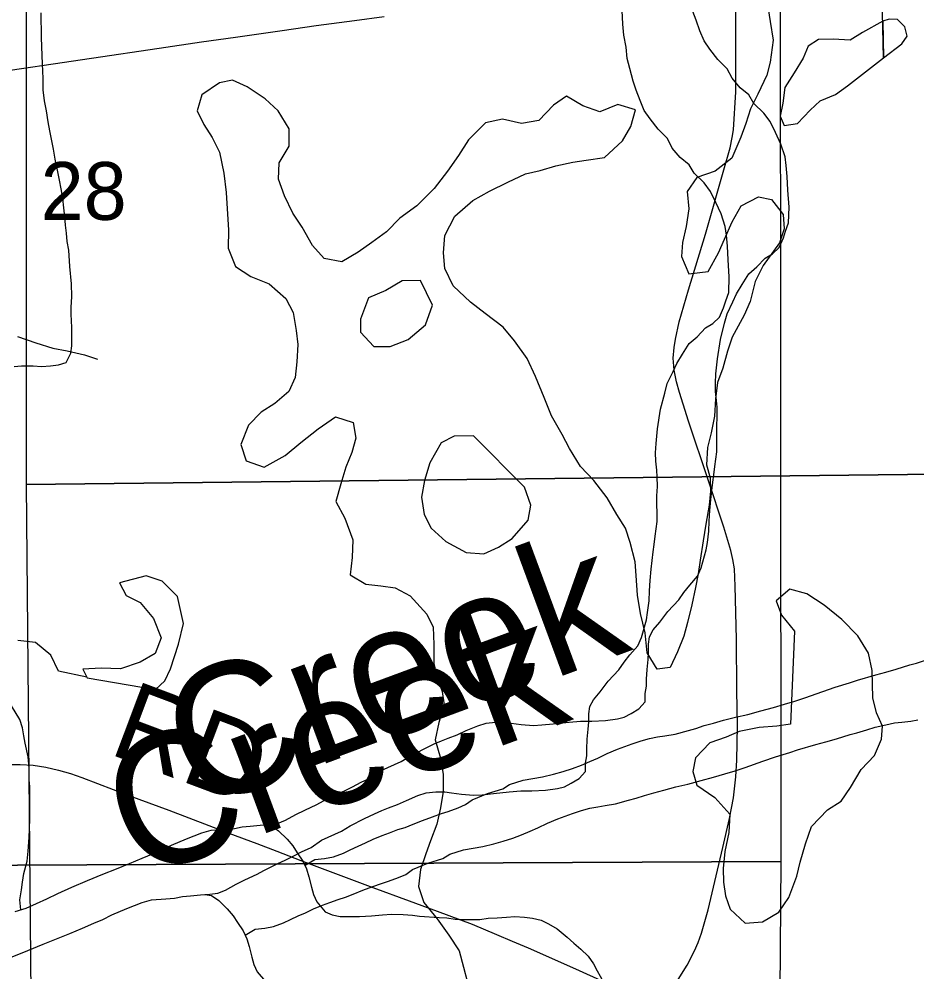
# Model space of a CAD drawing. Extents: x -21.1 to 50.3, y -4.9 to 22.1.
# Drawn here: x 7.916 to 8.566, y 18.059 to 18.75 of the extents above; entities that cross this region are included whole.
import ezdxf

# ---------------------------------------------------------------- set-up
doc = ezdxf.new("R2010")
doc.units = 0
for name, color, linetype in [('GM_X_Corporation', 7, 'Continuous'), ('GM_X_County_Road', 7, 'Continuous'), ('GM_X_Major_Lake', 7, 'Continuous'), ('GM_X_Minor_Lake', 7, 'Continuous'), ('GM_X_Minor_River', 7, 'Continuous'), ('GM_X_Minor_River_Text', 7, 'Continuous'), ('GM_X_Section', 7, 'Continuous'), ('GM_X_Section_Text', 7, 'Continuous'), ('GM_X_Township_Road', 7, 'Continuous'), ('GM_X_Township_Road_Text', 7, 'Continuous')]:
    doc.layers.add(name, color=color, linetype=linetype)

msp = doc.modelspace()

# ---------------------------------------------------------------- linework, layer by layer
at = {"layer": 'GM_X_Corporation'}
for points in [[(8.9, 18.42346), (8.9, 19.43609), (7.92096, 19.4142), (7.92127, 18.41248)], [(8.9, 17.41805), (8.9, 18.42346), (7.92127, 18.41248), (7.93031, 17.40895)]]:
    msp.add_lwpolyline(points, close=True, dxfattribs=at)
at = {"layer": 'GM_X_County_Road'}
for points in [[(8.38176, 18.03502), (8.39998, 18.06427), (8.40539, 18.07474), (8.40784, 18.08071), (8.41029, 18.08756), (8.41512, 18.10446), (8.42589, 18.14954), (8.43077, 18.17063), (8.43351, 18.18551), (8.43518, 18.20067), (8.43597, 18.2128), (8.43637, 18.23776), (8.43598, 18.2632), (8.4357, 18.30049), (8.43473, 18.33894), (8.43425, 18.35137), (8.43298, 18.35812), (8.43151, 18.36468), (8.42663, 18.38151), (8.41519, 18.41576), (8.40092, 18.45824), (8.3972, 18.47057), (8.39447, 18.47908), (8.39222, 18.48682), (8.39056, 18.49523), (8.38997, 18.50403), (8.39056, 18.51167), (8.39164, 18.51774), (8.39419, 18.53026), (8.40095, 18.55354), (8.41339, 18.59366), (8.42662, 18.64043), (8.43102, 18.65638), (8.43269, 18.66372), (8.43357, 18.6693), (8.43534, 18.69699), (8.43526, 18.74817), (8.43506, 18.78685)], [(7.89463, 18.71034), (7.94071, 18.7172), (7.96838, 18.72125), (8.01755, 18.72849), (8.04828, 18.73301), (8.07288, 18.73652), (8.10672, 18.74128), (8.1313, 18.74491), (8.15903, 18.74855), (8.18054, 18.75148)]]:
    msp.add_lwpolyline(points, dxfattribs=at)
at = {"layer": 'GM_X_Major_Lake'}
msp.add_line((8.54228, 18.72158), (8.54013, 18.81968), dxfattribs=at)
for points in [[(8.45815, 18.76006), (8.46003, 18.74792), (8.4623, 18.73427), (8.46002, 18.71834), (8.45774, 18.70886), (8.45129, 18.6952), (8.44597, 18.68458), (8.44255, 18.67396), (8.43876, 18.6641), (8.43231, 18.64893), (8.42017, 18.63944), (8.4069, 18.63489), (8.40007, 18.62465), (8.4012, 18.61213), (8.3993, 18.59924), (8.39664, 18.58786), (8.39588, 18.57762), (8.40118, 18.56511), (8.4152, 18.56662), (8.42279, 18.58028), (8.42697, 18.59014), (8.43266, 18.60266), (8.43911, 18.61441), (8.45162, 18.62086), (8.4611, 18.61897), (8.46943, 18.60797), (8.47018, 18.59773), (8.46677, 18.58749), (8.45501, 18.57118), (8.44932, 18.55942), (8.44552, 18.54501), (8.44134, 18.53515), (8.43261, 18.51922), (8.4292, 18.50898), (8.42578, 18.49684), (8.42198, 18.48622), (8.42046, 18.47446), (8.4197, 18.46195), (8.41741, 18.44981), (8.41476, 18.43919), (8.41399, 18.42667), (8.41664, 18.41719), (8.41701, 18.40771), (8.41587, 18.39747), (8.41359, 18.38382), (8.41168, 18.37168), (8.4094, 18.35765), (8.40788, 18.34779), (8.40598, 18.33792), (8.40332, 18.32541), (8.40028, 18.31251), (8.39762, 18.30265), (8.39307, 18.29127), (8.38775, 18.27989), (8.37828, 18.27875), (8.37108, 18.29051), (8.36958, 18.30492), (8.36617, 18.31896), (8.3639, 18.33223), (8.36315, 18.34664), (8.3624, 18.3565), (8.35862, 18.37054), (8.35521, 18.38077), (8.34915, 18.39064), (8.34196, 18.40277), (8.33249, 18.41529), (8.32264, 18.42553), (8.31468, 18.43842), (8.30938, 18.44866), (8.30181, 18.46231), (8.29651, 18.47559), (8.29008, 18.49076), (8.28402, 18.50365), (8.27493, 18.51654), (8.26659, 18.5264), (8.25371, 18.53626), (8.2431, 18.54461), (8.2306, 18.55636), (8.22454, 18.56888), (8.22341, 18.58026), (8.22455, 18.59277), (8.23176, 18.60681), (8.24466, 18.61819), (8.25679, 18.62502), (8.27006, 18.63146), (8.28295, 18.63753), (8.29357, 18.63981), (8.30494, 18.64322), (8.31707, 18.64588), (8.32693, 18.6474), (8.3402, 18.6493), (8.35309, 18.66144), (8.35916, 18.67168)], [(8.54171, 18.74797), (8.52712, 18.73982), (8.51797, 18.73421), (8.50585, 18.73508), (8.49523, 18.7348), (8.4876, 18.72994), (8.4841, 18.72125), (8.47756, 18.71069), (8.47063, 18.70013), (8.46938, 18.68876), (8.46739, 18.6793), (8.47036, 18.67244), (8.47985, 18.67387), (8.48904, 18.68365), (8.49631, 18.69041), (8.50735, 18.69486), (8.51613, 18.70123), (8.54228, 18.72158)], [(8.54228, 18.72158), (8.55551, 18.7317), (8.5594, 18.73722), (8.55778, 18.74403), (8.55227, 18.74922), (8.54643, 18.74955), (8.54171, 18.74797)], [(8.54171, 18.74797), (8.54228, 18.72158)], [(8.35916, 18.67168), (8.36258, 18.68381), (8.34969, 18.68761), (8.3368, 18.68229), (8.3243, 18.68684), (8.31255, 18.69367), (8.30307, 18.68722), (8.29245, 18.67622), (8.27994, 18.67394), (8.2663, 18.67697), (8.25379, 18.67432), (8.24165, 18.66218), (8.23444, 18.6508), (8.22647, 18.63943), (8.21661, 18.62691), (8.2041, 18.61439), (8.19196, 18.60529), (8.1821, 18.59542), (8.17148, 18.58784), (8.16162, 18.58063), (8.14987, 18.5738), (8.13698, 18.57608), (8.12865, 18.58556), (8.12108, 18.59883), (8.11426, 18.60907), (8.1082, 18.62159), (8.10404, 18.63372), (8.10442, 18.64548), (8.11163, 18.65762), (8.11164, 18.67013), (8.10368, 18.68303), (8.09421, 18.69175), (8.08133, 18.70047), (8.07072, 18.7054), (8.06124, 18.7035), (8.04835, 18.69478), (8.04493, 18.68302), (8.04985, 18.67316), (8.05591, 18.66368), (8.06121, 18.65306), (8.06424, 18.63789), (8.06612, 18.62386), (8.06688, 18.6121), (8.06763, 18.59693), (8.06762, 18.58365), (8.07292, 18.57038), (8.08391, 18.56318), (8.09717, 18.55787), (8.10929, 18.54725), (8.1146, 18.53701), (8.11686, 18.52412), (8.118, 18.51387), (8.11723, 18.50136), (8.11609, 18.48998), (8.11153, 18.47974), (8.10129, 18.47101), (8.09143, 18.46494), (8.08233, 18.45546), (8.07664, 18.44143), (8.08042, 18.42967), (8.09369, 18.42512), (8.10886, 18.43347), (8.12023, 18.44295), (8.13275, 18.45281), (8.14526, 18.46154), (8.15815, 18.45737), (8.16003, 18.44599), (8.157, 18.43575), (8.15282, 18.42513), (8.14902, 18.41299), (8.1456, 18.4001), (8.15204, 18.38796), (8.15772, 18.37241), (8.15733, 18.35952), (8.15581, 18.347), (8.16718, 18.34017), (8.17817, 18.33904), (8.1884, 18.33752), (8.19939, 18.33183), (8.21152, 18.31856), (8.21606, 18.30908), (8.21643, 18.29656), (8.21642, 18.28291), (8.21869, 18.27343), (8.22248, 18.26243), (8.22399, 18.25257), (8.22019, 18.24005), (8.21753, 18.22754), (8.22132, 18.21426), (8.2232, 18.20251), (8.22319, 18.18999), (8.22129, 18.17823), (8.21863, 18.16647), (8.21408, 18.15434), (8.21066, 18.14486), (8.20686, 18.13348), (8.20534, 18.12134), (8.20913, 18.10958), (8.21897, 18.09783), (8.22731, 18.08607), (8.23488, 18.07469)], [(8.20692, 18.5603), (8.19365, 18.56004), (8.18183, 18.55294), (8.16927, 18.54775), (8.16343, 18.53225), (8.16334, 18.52277), (8.17309, 18.51244), (8.18484, 18.51233), (8.19779, 18.51752), (8.2104, 18.52803), (8.21547, 18.54239)], [(8.21547, 18.54239), (8.20692, 18.5603)], [(8.24525, 18.44767), (8.23122, 18.44742), (8.22169, 18.44258), (8.21359, 18.42823), (8.20968, 18.41537), (8.20766, 18.40326), (8.20944, 18.39072), (8.21465, 18.38081), (8.22517, 18.37123), (8.23988, 18.36313), (8.25276, 18.36226), (8.26342, 18.36709), (8.27334, 18.37345), (8.28484, 18.38662), (8.28684, 18.3976), (8.28204, 18.41054)], [(8.28204, 18.41054), (8.24525, 18.44767)], [(8.47485, 18.23884), (8.46498, 18.23741), (8.45208, 18.2364), (8.43764, 18.23349), (8.42813, 18.22941), (8.41633, 18.22534), (8.40599, 18.21444), (8.404, 18.20459), (8.40694, 18.1947), (8.42012, 18.18586), (8.43099, 18.17362), (8.43011, 18.16035), (8.42732, 18.14672), (8.42606, 18.13422), (8.42634, 18.12435), (8.42776, 18.11448), (8.43108, 18.10496), (8.44197, 18.09462), (8.4545, 18.09565), (8.46632, 18.10274), (8.47362, 18.1133), (8.47946, 18.1288), (8.48184, 18.13902), (8.48575, 18.15226), (8.49005, 18.16474), (8.50154, 18.17677), (8.51146, 18.18312), (8.51838, 18.19292), (8.52609, 18.20613), (8.53566, 18.21628), (8.54071, 18.228), (8.54156, 18.23747), (8.5371, 18.247), (8.53455, 18.25802), (8.53399, 18.27775), (8.53146, 18.29029), (8.52362, 18.30288), (8.51198, 18.31474), (8.49919, 18.3251), (8.48676, 18.33318), (8.47429, 18.33671), (8.46435, 18.32808), (8.46841, 18.3178), (8.47778, 18.30633)], [(8.47778, 18.30633), (8.47485, 18.23884)], [(8.23488, 18.07469), (8.23791, 18.06294), (8.24056, 18.05269)]]:
    msp.add_lwpolyline(points, dxfattribs=at)
at = {"layer": 'GM_X_Minor_Lake'}
for points in [[(8.01486, 18.26391), (8.02174, 18.2703), (8.02562, 18.27899), (8.03148, 18.29676), (8.03504, 18.3119), (8.03068, 18.33129), (8.01979, 18.34239), (8.00808, 18.34629), (7.98869, 18.34115), (7.99353, 18.33201), (8.00372, 18.32698), (8.01346, 18.31551), (8.01901, 18.30143), (8.01473, 18.29009), (8.00368, 18.28374), (7.9896, 18.27894), (7.97558, 18.27944), (7.9623, 18.27881), (7.96528, 18.27233)], [(7.96528, 18.27233), (8.01486, 18.26391)]]:
    msp.add_lwpolyline(points, dxfattribs=at)
at = {"layer": 'GM_X_Minor_River'}
for points in [[(8.35415, 18.73803), (8.35335, 18.746), (8.35291, 18.75588), (8.35279, 18.77677), (8.3539, 18.78286), (8.35463, 18.78894), (8.35573, 18.7973), (8.3572, 18.80529), (8.35831, 18.81099), (8.35904, 18.81745), (8.35977, 18.82316), (8.3605, 18.82924), (8.3612, 18.83912), (8.36193, 18.84482), (8.36229, 18.84976), (8.36188, 18.8547), (8.36109, 18.85963)], [(7.91258, 18.49791), (7.91791, 18.49832), (7.92629, 18.49837), (7.93238, 18.49802), (7.93885, 18.49843), (7.94455, 18.49922), (7.95025, 18.50078), (7.95364, 18.50763), (7.95437, 18.51295), (7.9543, 18.52625), (7.95386, 18.53575), (7.95384, 18.54069), (7.95418, 18.54866), (7.95412, 18.55778), (7.95291, 18.57031), (7.95208, 18.58208), (7.95091, 18.58853), (7.95049, 18.59461), (7.9497, 18.60031), (7.94929, 18.60638), (7.94849, 18.61284), (7.94769, 18.61967), (7.94651, 18.6265), (7.94533, 18.63295), (7.94377, 18.64016), (7.9422, 18.64813), (7.94102, 18.65534), (7.93946, 18.66255), (7.93828, 18.66862), (7.9371, 18.67507), (7.93592, 18.68305), (7.93436, 18.69026), (7.93355, 18.69823), (7.9335, 18.70659), (7.93306, 18.71722), (7.93265, 18.7233), (7.93261, 18.72976), (7.9322, 18.73621), (7.9321, 18.75407)], [(8.1708, 18.19997), (8.17838, 18.20534), (8.19281, 18.21187), (8.19926, 18.21571), (8.20951, 18.22108), (8.21672, 18.22454), (8.22204, 18.22685), (8.22697, 18.22878), (8.23343, 18.23109), (8.23988, 18.23417), (8.24824, 18.23763), (8.25432, 18.23956), (8.26117, 18.24036), (8.26764, 18.2404), (8.27259, 18.23967), (8.27983, 18.23856), (8.28859, 18.23785), (8.29467, 18.23827), (8.30304, 18.23907), (8.31446, 18.24027), (8.32283, 18.24108), (8.33082, 18.24113), (8.34072, 18.24156), (8.34946, 18.24275), (8.3544, 18.24392), (8.35934, 18.2466), (8.36503, 18.25005), (8.36957, 18.25502), (8.36954, 18.26109), (8.37065, 18.26642), (8.37062, 18.27136), (8.37096, 18.27858), (8.37168, 18.2858), (8.37203, 18.29112), (8.372, 18.29682), (8.37273, 18.30214), (8.37537, 18.30709), (8.38029, 18.31282), (8.38595, 18.32045), (8.3939, 18.32885), (8.39768, 18.33419), (8.40183, 18.33953), (8.40751, 18.34602), (8.41014, 18.35211), (8.41387, 18.36505), (8.41461, 18.37037), (8.4157, 18.37874), (8.41604, 18.38596), (8.41638, 18.39356), (8.4171, 18.40154), (8.41782, 18.408), (8.41855, 18.41408), (8.41928, 18.41941), (8.42001, 18.42549), (8.42147, 18.43613), (8.42137, 18.45475), (8.42171, 18.46159), (8.42167, 18.46842), (8.42127, 18.47336), (8.42047, 18.47981), (8.42043, 18.48589), (8.42078, 18.49273), (8.42186, 18.50338), (8.42407, 18.51745), (8.42705, 18.52924), (8.42891, 18.53609), (8.43305, 18.54485), (8.43568, 18.55056), (8.43983, 18.55742), (8.44474, 18.56505), (8.45042, 18.57002), (8.45647, 18.57651), (8.46179, 18.57958), (8.46671, 18.58416), (8.46972, 18.59102), (8.47121, 18.59596), (8.47346, 18.60205), (8.47378, 18.61345), (8.47295, 18.62561), (8.47251, 18.63548), (8.47171, 18.64345), (8.47091, 18.64991), (8.46782, 18.65901), (8.46397, 18.66734), (8.46011, 18.6753), (8.45551, 18.68135), (8.44824, 18.68853), (8.44478, 18.69459), (8.43828, 18.69988), (8.43253, 18.70668), (8.42907, 18.7135), (8.42218, 18.7203), (8.41643, 18.72787), (8.41221, 18.73392), (8.40912, 18.74112), (8.40641, 18.7487), (8.4041, 18.75515)], [(8.12751, 18.14946), (8.13509, 18.15482), (8.14952, 18.16136), (8.15597, 18.16519), (8.16622, 18.17057), (8.17343, 18.17403), (8.17875, 18.17633), (8.18368, 18.17826), (8.19014, 18.18057), (8.1966, 18.18365), (8.20495, 18.18712), (8.21103, 18.18905), (8.21788, 18.18985), (8.22435, 18.18988), (8.2293, 18.18915), (8.23654, 18.18805), (8.2453, 18.18734), (8.25138, 18.18775), (8.25976, 18.18856), (8.27117, 18.18976), (8.27954, 18.19057), (8.28753, 18.19061), (8.29743, 18.19104), (8.30617, 18.19223), (8.31112, 18.1934), (8.31605, 18.19609), (8.32174, 18.19954), (8.32628, 18.2045), (8.32625, 18.21058), (8.32736, 18.2159), (8.32733, 18.22084), (8.32767, 18.22806), (8.32839, 18.23528), (8.32874, 18.24061), (8.32871, 18.2463), (8.32944, 18.25163), (8.33208, 18.25658), (8.337, 18.2623), (8.34267, 18.26993), (8.35061, 18.27833), (8.35439, 18.28368), (8.35855, 18.28902), (8.36422, 18.2955), (8.36685, 18.3016), (8.37059, 18.31454), (8.37132, 18.31986), (8.37241, 18.32822), (8.37275, 18.33544), (8.37309, 18.34304), (8.37381, 18.35102), (8.37453, 18.35748), (8.37526, 18.36357), (8.37599, 18.36889), (8.37672, 18.37497), (8.37818, 18.38562), (8.37808, 18.40423), (8.37842, 18.41107), (8.37838, 18.41791), (8.37798, 18.42285), (8.37718, 18.4293), (8.37715, 18.43538), (8.37749, 18.44222), (8.37857, 18.45286), (8.38078, 18.46693), (8.38376, 18.47872), (8.38562, 18.48557), (8.38976, 18.49433), (8.39239, 18.50004), (8.39654, 18.5069), (8.40145, 18.51453), (8.40713, 18.5195), (8.41319, 18.52599), (8.4185, 18.52906), (8.42342, 18.53365), (8.42643, 18.5405), (8.42792, 18.54545), (8.43017, 18.55154), (8.43049, 18.56294), (8.42966, 18.57509), (8.42923, 18.58497), (8.42842, 18.59294), (8.42763, 18.59939), (8.42453, 18.60849), (8.42068, 18.61683), (8.41683, 18.62479), (8.41222, 18.63084), (8.40495, 18.63802), (8.40149, 18.64407), (8.39499, 18.64936), (8.38924, 18.65616), (8.38578, 18.66298), (8.37889, 18.66978), (8.37314, 18.67735), (8.36892, 18.6834), (8.36583, 18.69061), (8.36313, 18.69819), (8.36081, 18.70463), (8.35847, 18.71374), (8.35653, 18.72095), (8.35572, 18.7293), (8.35415, 18.73803)], [(7.91483, 18.51954), (7.92809, 18.51499), (7.9406, 18.5112), (7.95083, 18.5093), (7.96334, 18.50627), (7.97281, 18.50324)], [(7.96501, 18.27292), (7.94464, 18.27719), (7.93896, 18.28895), (7.92797, 18.29805), (7.91508, 18.29957)], [(8.12311, 18.13661), (8.12319, 18.13665), (8.1304, 18.14087), (8.13724, 18.14167), (8.14371, 18.14284), (8.15093, 18.14554), (8.15586, 18.14785), (8.16156, 18.15054), (8.16687, 18.15285), (8.17257, 18.15554), (8.17902, 18.15823), (8.18434, 18.16016), (8.19042, 18.16248), (8.19574, 18.16402), (8.20143, 18.16633), (8.20827, 18.16903), (8.21549, 18.17173), (8.22195, 18.17405), (8.22689, 18.17559), (8.23411, 18.17829), (8.23942, 18.1806), (8.24435, 18.18405), (8.25536, 18.18866), (8.26638, 18.19214), (8.27132, 18.19521), (8.28119, 18.1983), (8.29526, 18.20066), (8.30325, 18.2026), (8.31009, 18.20454), (8.31693, 18.20686), (8.32339, 18.20917), (8.32946, 18.21187), (8.33516, 18.21418), (8.34199, 18.21763), (8.34958, 18.22072), (8.36022, 18.22457), (8.36668, 18.22689), (8.37276, 18.22844), (8.37847, 18.22961), (8.38379, 18.2304), (8.3914, 18.23158), (8.4009, 18.2343), (8.40622, 18.23584), (8.4123, 18.23778), (8.41914, 18.23971), (8.42636, 18.24165), (8.4351, 18.24398), (8.44384, 18.24593), (8.45335, 18.24864), (8.46247, 18.25097), (8.47045, 18.25329), (8.47805, 18.25562), (8.48527, 18.25793), (8.49818, 18.26256), (8.5073, 18.26565), (8.51756, 18.26875), (8.52326, 18.27068), (8.53656, 18.27455), (8.54379, 18.27649), (8.55139, 18.27881), (8.56126, 18.28191), (8.56621, 18.28307), (8.57343, 18.28539)], [(7.91722, 18.10436), (7.91664, 18.11158), (7.91774, 18.1188), (7.91847, 18.12451), (7.91958, 18.13059), (7.92181, 18.13972), (7.92253, 18.14694), (7.92324, 18.15682), (7.92358, 18.1629), (7.92392, 18.1705), (7.92379, 18.19368), (7.92339, 18.19861), (7.92334, 18.20697), (7.92253, 18.21532), (7.92057, 18.22519), (7.9194, 18.2305), (7.91861, 18.2362), (7.91667, 18.24226), (7.91053, 18.25211)], [(8.07982, 18.08609), (8.0799, 18.08613), (8.08711, 18.09035), (8.09395, 18.09115), (8.10042, 18.09233), (8.10764, 18.09503), (8.11257, 18.09733), (8.11827, 18.10002), (8.12358, 18.10233), (8.12928, 18.10502), (8.13574, 18.10772), (8.14105, 18.10965), (8.14713, 18.11196), (8.15245, 18.11351), (8.15815, 18.11582), (8.16499, 18.11851), (8.1722, 18.12122), (8.17866, 18.12353), (8.1836, 18.12507), (8.19082, 18.12777), (8.19613, 18.13008), (8.20106, 18.13353), (8.21207, 18.13815), (8.22309, 18.14163), (8.22803, 18.1447), (8.2379, 18.14779), (8.25198, 18.15015), (8.25996, 18.15209), (8.2668, 18.15403), (8.27364, 18.15634), (8.2801, 18.15866), (8.28617, 18.16135), (8.29187, 18.16366), (8.2987, 18.16712), (8.3063, 18.1702), (8.31693, 18.17406), (8.32339, 18.17637), (8.32947, 18.17793), (8.33518, 18.1791), (8.3405, 18.17989), (8.34811, 18.18107), (8.35761, 18.18378), (8.36293, 18.18533), (8.36901, 18.18726), (8.37585, 18.1892), (8.38307, 18.19114), (8.39181, 18.19347), (8.40056, 18.19541), (8.41006, 18.19812), (8.41918, 18.20045), (8.42716, 18.20278), (8.43476, 18.2051), (8.44198, 18.20742), (8.4549, 18.21205), (8.46402, 18.21514), (8.47427, 18.21823), (8.47997, 18.22017), (8.49327, 18.22404), (8.5005, 18.22598), (8.5081, 18.2283), (8.51798, 18.23139), (8.52292, 18.23256), (8.53014, 18.23488), (8.53622, 18.23681), (8.54382, 18.23837), (8.55028, 18.23993), (8.55561, 18.24034), (8.56208, 18.24113), (8.56702, 18.24192)], [(7.91326, 18.1032), (7.92124, 18.10553), (7.93604, 18.11245), (7.94402, 18.11629), (7.95427, 18.1209), (7.96566, 18.12552), (7.97668, 18.13015), (7.98655, 18.134), (7.99604, 18.13785), (8.00516, 18.1417), (8.01351, 18.14516), (8.01997, 18.14786), (8.02642, 18.15131), (8.03743, 18.15593), (8.04845, 18.16017), (8.05529, 18.16211), (8.06556, 18.16292), (8.07203, 18.16334), (8.07774, 18.16451), (8.08344, 18.16492), (8.09067, 18.16572), (8.09752, 18.16614), (8.10323, 18.16693), (8.10892, 18.16924), (8.11651, 18.17346), (8.12297, 18.17654), (8.1317, 18.18077), (8.13663, 18.18345), (8.14157, 18.18576), (8.14688, 18.18845), (8.1522, 18.19076), (8.15751, 18.19345), (8.16396, 18.1969), (8.1708, 18.19997)], [(8.09377, 18.16591), (8.09867, 18.16539), (8.10402, 18.16162), (8.11014, 18.15557), (8.11436, 18.15066), (8.11743, 18.14574), (8.12165, 18.13968), (8.12434, 18.134), (8.1259, 18.12831), (8.12785, 18.12072), (8.1294, 18.11541), (8.13171, 18.1101), (8.13784, 18.10292), (8.1428, 18.10067), (8.14852, 18.09956), (8.15613, 18.0996), (8.1626, 18.09964), (8.17135, 18.10007), (8.17934, 18.10087), (8.18581, 18.10129), (8.19419, 18.10095), (8.20104, 18.10061), (8.20599, 18.09988), (8.22046, 18.09882), (8.22579, 18.09847), (8.23189, 18.09774), (8.23684, 18.09739), (8.24978, 18.09746), (8.25587, 18.09825), (8.26233, 18.09867), (8.26918, 18.09909), (8.27527, 18.0995), (8.28213, 18.09916), (8.28784, 18.09843), (8.29432, 18.09695), (8.29966, 18.09432), (8.30577, 18.09055), (8.31304, 18.08451), (8.31801, 18.08036), (8.32298, 18.07583), (8.32834, 18.07092), (8.33218, 18.06524), (8.33487, 18.06032), (8.3391, 18.05237)], [(7.91098, 18.07039), (7.92237, 18.07501), (7.93339, 18.07963), (7.94326, 18.08348), (7.95276, 18.08733), (7.96187, 18.09118), (7.97023, 18.09465), (7.97668, 18.09734), (7.98313, 18.1008), (7.99415, 18.10542), (8.00516, 18.10966), (8.012, 18.11159), (8.02227, 18.11241), (8.02874, 18.11282), (8.03445, 18.114), (8.04016, 18.11441), (8.04738, 18.11521), (8.05423, 18.11562), (8.05994, 18.11642), (8.06563, 18.11873), (8.07322, 18.12295), (8.07968, 18.12602), (8.08841, 18.13025), (8.09334, 18.13294), (8.09828, 18.13524), (8.10359, 18.13793), (8.10891, 18.14024), (8.11422, 18.14293), (8.12067, 18.14638), (8.12751, 18.14946)], [(8.05048, 18.1154), (8.05538, 18.11487), (8.06073, 18.1111), (8.06685, 18.10506), (8.07107, 18.10014), (8.07414, 18.09522), (8.07836, 18.08916), (8.08106, 18.08348), (8.08261, 18.07779), (8.08456, 18.07021), (8.08611, 18.0649), (8.08842, 18.05959), (8.09455, 18.0524)]]:
    msp.add_lwpolyline(points, dxfattribs=at)
at = {"layer": 'GM_X_Section'}
for points in [[(7.45853, 19.14217), (8.46716, 19.13592), (8.4678, 18.13938), (7.46215, 18.13462)], [(7.46215, 18.13462), (8.4678, 18.13938), (8.46003, 17.13115), (8.39638, 17.13154), (7.47526, 17.13233)]]:
    msp.add_lwpolyline(points, close=True, dxfattribs=at)
at = {"layer": 'GM_X_Township_Road'}
msp.add_lwpolyline([(7.90763, 18.20954), (7.91692, 18.20967), (7.92618, 18.20906), (7.93536, 18.20767), (7.94449, 18.20563), (7.95333, 18.20309), (7.96155, 18.20012), (7.99546, 18.18721), (8.02455, 18.1765), (8.06791, 18.15996), (8.08823, 18.15239), (8.1027, 18.14683), (8.1201, 18.14017), (8.14335, 18.13144), (8.17241, 18.12056), (8.19861, 18.11097), (8.21887, 18.10337), (8.24424, 18.09397), (8.26191, 18.08648), (8.27333, 18.08171), (8.28473, 18.0768), (8.30178, 18.0693), (8.32166, 18.0605), (8.35274, 18.04645)], dxfattribs=at)

# ---------------------------------------------------------------- texts
at = {"layer": 'GM_X_Minor_River_Text'}
for p in [(8.04445, 18.17566), (8.00116, 18.12514)]:
    msp.add_text('Creek', height=0.094721, rotation=20.31721, dxfattribs=at).set_placement(p)
at = {"layer": 'GM_X_Section_Text'}
msp.add_text('28', height=0.041856, rotation=0.00001, dxfattribs=at).set_placement((7.93169, 18.60414))
at = {"layer": 'GM_X_Township_Road_Text'}
msp.add_text('RD', height=0.056818, rotation=339.38641, dxfattribs=at).set_placement((7.97995, 18.21782))

doc.saveas('drawing.dxf')
